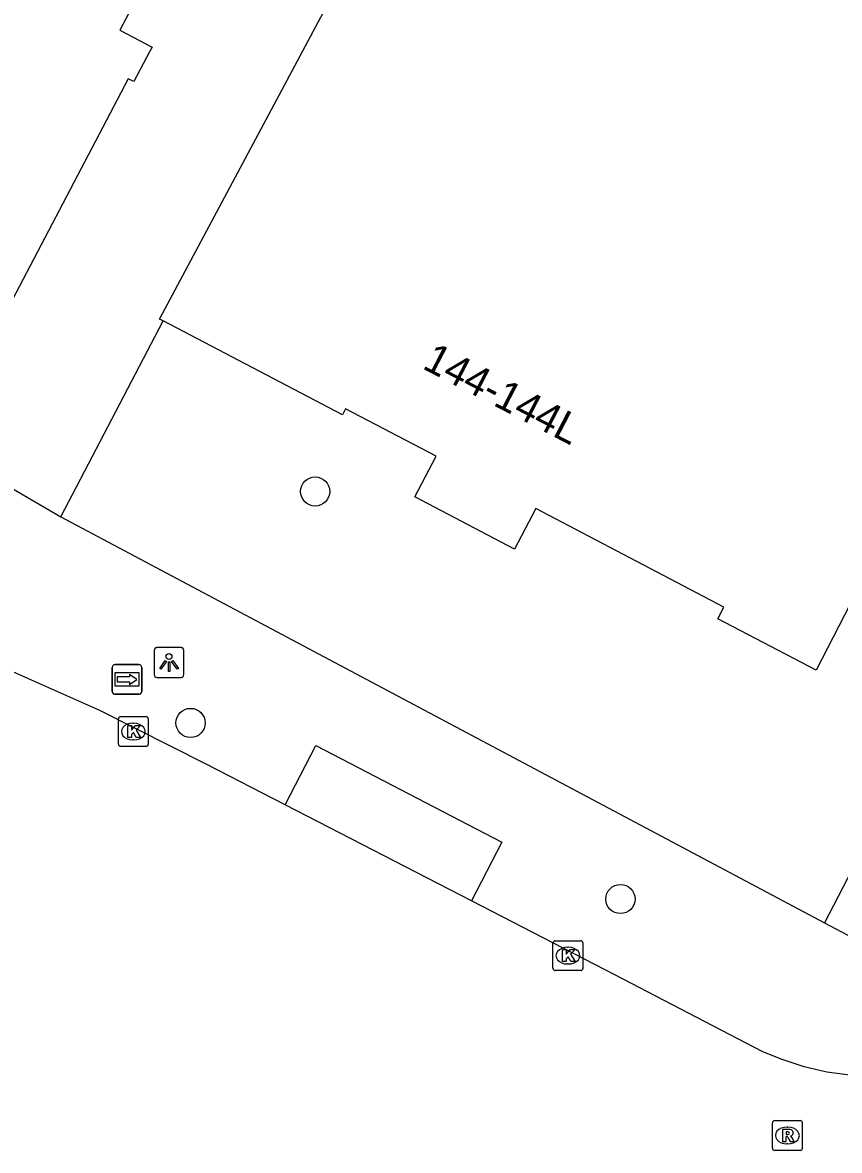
# Model space of a CAD drawing. Extents: x 159718 to 160783, y 383290 to 384030.
# Drawn here: x 159864.38 to 159891.75, y 383513.18 to 383550.98 of the extents above; entities that cross this region are included whole.
import ezdxf

# ---------------------------------------------------------------- set-up
doc = ezdxf.new("R2010")
doc.units = 0
for name, color, linetype in [('IMGEO_Boom', 7, 'Continuous'), ('IMGEO_Kolk', 7, 'Continuous'), ('IMGEO_Lichtpunt', 7, 'Continuous'), ('IMGEO_Pand', 7, 'Continuous'), ('IMGEO_Pand_nummerreeks', 7, 'Continuous'), ('IMGEO_Rijbaan_lokaal_open', 7, 'Continuous'), ('IMGEO_Rioolput', 7, 'Continuous'), ('IMGEO_Voetpad_open', 7, 'Continuous'), ('IMGEO_Wegwijzer', 7, 'Continuous')]:
    doc.layers.add(name, color=color, linetype=linetype)

msp = doc.modelspace()

# ---------------------------------------------------------------- linework, layer by layer
at = {"layer": 'IMGEO_Boom'}
for centre in [(159874.182, 383535.263), (159870.009, 383527.505), (159884.409, 383521.604)]:
    msp.add_circle(centre, 0.489, dxfattribs=at)
at = {"layer": 'IMGEO_Kolk'}
for p, q in [((159867.592, 383526.79), (159867.592, 383527.642)), ((159867.667, 383527.716), (159868.519, 383527.716)), ((159868.593, 383527.642), (159868.593, 383526.79)), ((159868.08, 383527.496), (159868.105, 383527.496)), ((159868.103, 383526.936), (159868.078, 383526.936)), ((159868.519, 383526.716), (159867.667, 383526.716)), ((159882.15, 383519.281), (159882.15, 383520.133)), ((159882.225, 383520.207), (159883.077, 383520.207)), ((159882.638, 383519.987), (159882.663, 383519.987)), ((159883.151, 383520.133), (159883.151, 383519.281)), ((159883.077, 383519.207), (159882.225, 383519.207)), ((159882.661, 383519.427), (159882.636, 383519.427))]:
    msp.add_line(p, q, dxfattribs=at)
for points in [[(159867.592, 383526.79), (159867.592, 383527.642)], [(159867.667, 383527.716), (159868.519, 383527.716)], [(159868.593, 383527.642), (159868.593, 383526.79)], [(159867.913, 383527.416), (159868.036, 383527.416), (159868.036, 383527.265), (159868.166, 383527.416), (159868.33, 383527.416), (159868.184, 383527.265), (159868.337, 383527.016), (159868.185, 383527.016), (159868.1, 383527.18), (159868.036, 383527.113), (159868.036, 383527.016), (159867.913, 383527.016), (159867.913, 383527.416)], [(159868.519, 383526.716), (159867.667, 383526.716)], [(159882.15, 383519.281), (159882.15, 383520.133)], [(159882.225, 383520.207), (159883.077, 383520.207)], [(159883.151, 383520.133), (159883.151, 383519.281)], [(159882.471, 383519.907), (159882.594, 383519.907), (159882.594, 383519.756), (159882.724, 383519.907), (159882.888, 383519.907), (159882.742, 383519.756), (159882.895, 383519.507), (159882.743, 383519.507), (159882.658, 383519.671), (159882.594, 383519.604), (159882.594, 383519.507), (159882.471, 383519.507), (159882.471, 383519.907)], [(159883.077, 383519.207), (159882.225, 383519.207)]]:
    msp.add_lwpolyline(points, dxfattribs=at)
for centre, start, end in [((159867.669, 383527.64), 91.552, 178.448), ((159867.669, 383527.64), 91.552, 178.448), ((159868.517, 383527.64), 1.552, 88.448), ((159868.517, 383527.64), 1.552, 88.448), ((159867.669, 383526.792), 181.552, 268.448), ((159867.669, 383526.792), 181.552, 268.448), ((159868.517, 383526.792), 271.552, 358.448), ((159868.517, 383526.792), 271.552, 358.448), ((159882.227, 383520.131), 91.552, 178.448), ((159882.227, 383520.131), 91.552, 178.448), ((159883.075, 383520.131), 1.552, 88.448), ((159883.075, 383520.131), 1.552, 88.448), ((159882.227, 383519.283), 181.552, 268.448), ((159882.227, 383519.283), 181.552, 268.448), ((159883.075, 383519.283), 271.552, 358.448), ((159883.075, 383519.283), 271.552, 358.448)]:
    msp.add_arc(centre, 0.0765, start, end, dxfattribs=at)
for centre, major_axis, ratio, start_param, end_param in [((159868.079, 383527.216), (-0.387, 0.002), 0.722429, 4.712389, 7.853982), ((159868.104, 383527.216), (-0.39, 0.002), 0.717154, 1.570796, 4.712389), ((159882.637, 383519.707), (-0.387, 0.002), 0.722429, 4.712389, 7.853982), ((159882.662, 383519.707), (-0.39, 0.002), 0.717154, 1.570796, 4.712389)]:
    msp.add_ellipse(centre, major_axis=major_axis, ratio=ratio, start_param=start_param, end_param=end_param, dxfattribs=at)
at = {"layer": 'IMGEO_Lichtpunt'}
for p, q in [((159868.789, 383529.933), (159868.789, 383529.126)), ((159868.789, 383529.933), (159868.789, 383529.126)), ((159869.691, 383530.028), (159868.883, 383530.028)), ((159869.691, 383530.028), (159868.883, 383530.028)), ((159869.785, 383529.126), (159869.785, 383529.933)), ((159869.785, 383529.126), (159869.785, 383529.933)), ((159868.883, 383529.032), (159869.691, 383529.032)), ((159868.883, 383529.032), (159869.691, 383529.032))]:
    msp.add_line(p, q, dxfattribs=at)
for points in [[(159869.163, 383529.597), (159869.202, 383529.569), (159869.014, 383529.307), (159868.976, 383529.334), (159869.163, 383529.597)], [(159869.265, 383529.549), (159869.312, 383529.549), (159869.312, 383529.227), (159869.265, 383529.227), (159869.265, 383529.549)], [(159869.375, 383529.569), (159869.413, 383529.596), (159869.6, 383529.334), (159869.561, 383529.306), (159869.375, 383529.569)]]:
    msp.add_lwpolyline(points, dxfattribs=at)
msp.add_circle((159869.288, 383529.731), 0.0994, dxfattribs=at)
for centre, start, end in [((159868.883, 383529.933), 90, 180), ((159868.883, 383529.933), 90, 180), ((159869.691, 383529.933), 0, 90), ((159869.691, 383529.933), 0, 90), ((159868.883, 383529.126), 180, 270), ((159868.883, 383529.126), 180, 270), ((159869.691, 383529.126), 270, 0), ((159869.691, 383529.126), 270, 360)]:
    msp.add_arc(centre, 0.0946, start, end, dxfattribs=at)
at = {"layer": 'IMGEO_Pand'}
for points in [[(159874.536, 383561.733), (159874.74, 383561.624), (159874.287, 383560.774), (159874.091, 383560.857), (159870.206, 383553.464), (159870.401, 383553.362), (159869.886, 383552.378), (159869.804, 383552.222), (159868.726, 383552.774), (159867.641, 383550.723), (159868.72, 383550.153), (159868.635, 383549.994), (159868.109, 383548.998), (159867.914, 383549.095), (159863.046, 383539.817), (159861.801, 383537.444), (159861.486, 383536.843)], [(159869.088, 383540.978), (159868.968, 383541.041), (159877.434, 383556.9)], [(159877.434, 383556.9), (159886.852, 383551.94), (159888.11, 383554.336), (159900.619, 383547.801), (159898.328, 383543.44), (159898.177, 383543.518), (159893.259, 383533.717), (159890.964, 383529.275), (159887.67, 383530.994), (159887.874, 383531.384), (159881.576, 383534.693), (159880.858, 383533.33), (159877.521, 383535.087), (159878.239, 383536.45), (159875.202, 383538.028), (159875.1, 383537.833), (159869.088, 383540.978)], [(159902.108, 383534.372), (159900.223, 383538.106), (159893.545, 383525.239), (159891.242, 383520.801)], [(159891.242, 383520.801), (159893.373, 383519.679)]]:
    msp.add_lwpolyline(points, dxfattribs=at)
at = {"layer": 'IMGEO_Rijbaan_lokaal_open'}
for points in [[(159865.66, 383534.41), (159869.088, 383540.978)], [(159861.486, 383536.843), (159865.66, 383534.41)], [(159873.174, 383524.763), (159870.535, 383526.123), (159866.968, 383527.927), (159863.855, 383529.311)], [(159879.419, 383521.539), (159873.174, 383524.763)], [(159897.641, 383517.069), (159897.312, 383516.865), (159896.626, 383516.501), (159895.911, 383516.2), (159895.172, 383515.963), (159894.414, 383515.794), (159893.645, 383515.693), (159892.869, 383515.662), (159892.094, 383515.699), (159891.325, 383515.806), (159890.569, 383515.981), (159889.832, 383516.223), (159889.179, 383516.48), (159884.22, 383519.066), (159879.419, 383521.539)]]:
    msp.add_lwpolyline(points, dxfattribs=at)
at = {"layer": 'IMGEO_Rioolput'}
for p, q in [((159889.501, 383513.253), (159889.501, 383514.105)), ((159889.576, 383514.179), (159890.428, 383514.179)), ((159889.989, 383513.959), (159890.014, 383513.959)), ((159890.502, 383514.105), (159890.502, 383513.253)), ((159890.428, 383513.179), (159889.576, 383513.179)), ((159890.012, 383513.399), (159889.987, 383513.399))]:
    msp.add_line(p, q, dxfattribs=at)
for points in [[(159889.501, 383513.253), (159889.501, 383514.105)], [(159889.576, 383514.179), (159890.428, 383514.179)], [(159890.502, 383514.105), (159890.502, 383513.253)], [(159890.09, 383513.877), (159889.838, 383513.879), (159889.838, 383513.479)], [(159889.838, 383513.479), (159889.962, 383513.479), (159889.962, 383513.641), (159889.973, 383513.641)], [(159890.016, 383513.798), (159889.962, 383513.798), (159889.962, 383513.717)], [(159889.962, 383513.717), (159890.014, 383513.717)], [(159890.02, 383513.612), (159890.091, 383513.479), (159890.231, 383513.479), (159890.166, 383513.605)], [(159890.428, 383513.179), (159889.576, 383513.179)]]:
    msp.add_lwpolyline(points, dxfattribs=at)
for centre, radius, start, end in [((159889.578, 383514.103), 0.0765, 91.552, 178.448), ((159889.578, 383514.103), 0.0765, 91.552, 178.448), ((159890.426, 383514.103), 0.0765, 1.552, 88.448), ((159890.426, 383514.103), 0.0765, 1.552, 88.448), ((159889.972, 383513.588), 0.0533, 26.0293, 88.6989), ((159889.998, 383513.906), 0.19, 274.7715, 282.9687), ((159890.022, 383513.702), 0.0964, 77.0061, 93.1865), ((159890.036, 383513.759), 0.0378, 276.6634, 79.6772), ((159890.089, 383513.767), 0.109, 350.3612, 89.416), ((159890.087, 383513.767), 0.112, 277.5842, 350.9817), ((159890.071, 383513.552), 0.108, 29.5134, 73.7905), ((159889.578, 383513.255), 0.0765, 181.552, 268.448), ((159889.578, 383513.255), 0.0765, 181.552, 268.448), ((159890.426, 383513.255), 0.0765, 271.552, 358.448), ((159890.426, 383513.255), 0.0765, 271.552, 358.448)]:
    msp.add_arc(centre, radius, start, end, dxfattribs=at)
for centre, major_axis, ratio, start_param, end_param in [((159889.988, 383513.679), (-0.387, 0.002), 0.722429, 4.712389, 7.853982), ((159890.013, 383513.679), (-0.39, 0.002), 0.717154, 1.570796, 4.712389)]:
    msp.add_ellipse(centre, major_axis=major_axis, ratio=ratio, start_param=start_param, end_param=end_param, dxfattribs=at)
at = {"layer": 'IMGEO_Voetpad_open'}
for points in [[(159865.66, 383534.41), (159891.242, 383520.801)], [(159873.174, 383524.763), (159874.206, 383526.744), (159880.441, 383523.509), (159879.419, 383521.539)]]:
    msp.add_lwpolyline(points, dxfattribs=at)
at = {"layer": 'IMGEO_Wegwijzer'}
for p, q in [((159867.485, 383529.464), (159868.275, 383529.464)), ((159868.275, 383529.464), (159867.485, 383529.464)), ((159867.385, 383528.564), (159867.385, 383529.364)), ((159867.385, 383529.364), (159867.385, 383528.564)), ((159868.375, 383529.364), (159868.375, 383528.564)), ((159868.375, 383528.564), (159868.375, 383529.364)), ((159868.275, 383528.464), (159867.485, 383528.464)), ((159867.485, 383528.464), (159868.275, 383528.464))]:
    msp.add_line(p, q, dxfattribs=at)
for points in [[(159867.486, 383529.196), (159868.274, 383529.196), (159868.274, 383528.732), (159867.486, 383528.732), (159867.486, 383529.196)], [(159867.551, 383529.048), (159867.551, 383528.964), (159867.551, 383528.88), (159867.962, 383528.88), (159867.962, 383528.797), (159868.209, 383528.964), (159867.962, 383529.131), (159867.962, 383529.048), (159867.551, 383529.048)]]:
    msp.add_lwpolyline(points, dxfattribs=at)
for centre, start, end in [((159867.485, 383529.364), 90, 180), ((159867.485, 383529.364), 90, 180), ((159868.275, 383529.364), 0, 90), ((159868.275, 383529.364), 360, 90), ((159867.485, 383528.564), 180, 270), ((159867.485, 383528.564), 180, 270), ((159868.275, 383528.564), 270, 0), ((159868.275, 383528.564), 270, 0)]:
    msp.add_arc(centre, 0.1, start, end, dxfattribs=at)

# ---------------------------------------------------------------- texts
at = {"layer": 'IMGEO_Pand_nummerreeks'}
msp.add_text('144-144L', height=1, rotation=332.5685, dxfattribs=at).set_placement((159877.736, 383539.402))

doc.saveas('drawing.dxf')
